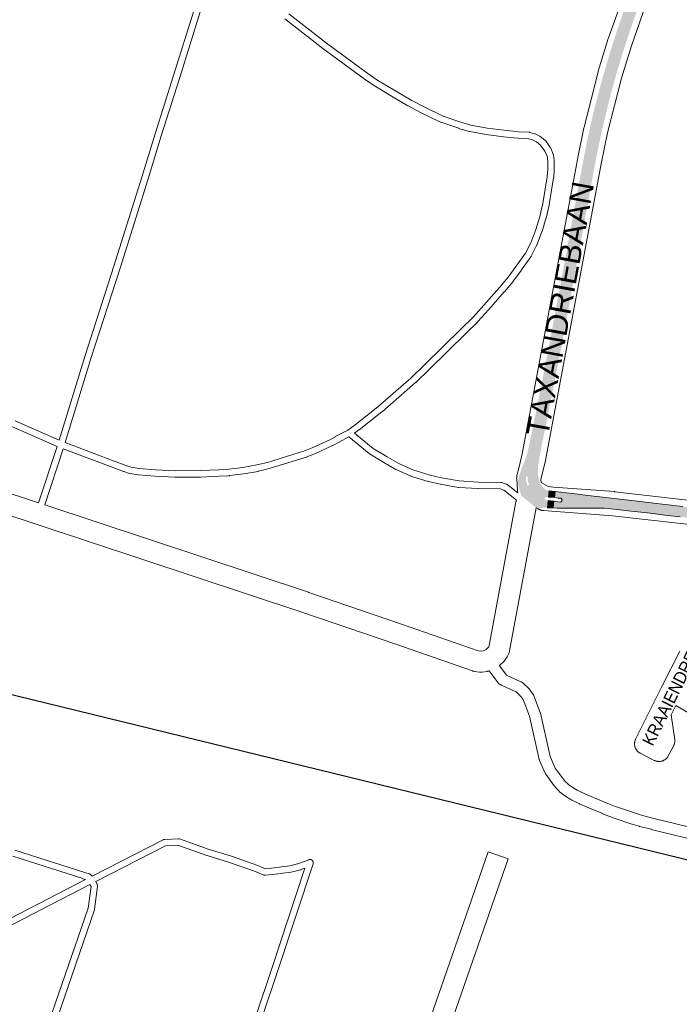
# Paper-space layout 'Layout1' of a CAD drawing. Header units: metres. Extents: x 123097 to 144122, y 392739 to 407589.
# Tile 241 of 510: x 130832 to 131242, y 397422 to 398034. Entities that reach past the tile are written whole.
import ezdxf
from ezdxf.enums import TextEntityAlignment as Align

# ---------------------------------------------------------------- set-up
doc = ezdxf.new("R2010")
doc.units = ezdxf.units.M
doc.header["$MEASUREMENT"] = 0
for name, color, linetype, lineweight in [('gs-anno-wegen algemeen tekst', 7, 'Continuous', 0), ('gs-knt-aanvullende hoofdweg', 7, 'Continuous', 0), ('gs-knt-fietspaden', 7, 'Continuous', 0), ('gs-knt-paden', 7, 'Continuous', 0), ('gs-knt-spoorlijn', 7, 'Continuous', 30), ('gs-knt-wegen algemeen', 7, 'Continuous', 0), ('gs-vlk-plantopografie wegen algemeen', 7, 'Continuous', 0), ('ir-ARC-asfalt-hoofdwegen-te inspecteren', 5, 'Continuous', 0)]:
    doc.layers.add(name, color=color, linetype=linetype, lineweight=lineweight)
doc.styles.add('Style-Arial', font='arial.ttf')

psp = doc.layouts.get("Layout1")

# ---------------------------------------------------------------- hatches: boundary and pattern name
at = {"layer": 'ir-ARC-asfalt-hoofdwegen-te inspecteren', "linetype": 'Continuous', "lineweight": 13}
h = psp.add_hatch(color=5, dxfattribs=at)
h.paths.add_polyline_path([(131153.572, 397730.153), (131150.142, 397733.007), (131143.739, 397738.334), (131143.601, 397739.298), (131143.326, 397740.233), (131142.76, 397741.763), (131142.387, 397743.11), (131142.001, 397745.138), (131141.913, 397745.755), (131141.862, 397746.372), (131141.973, 397748.591), (131142.541, 397750.738), (131143.601, 397753.849), (131146.782, 397761.987), (131147.527, 397764.395), (131149.203, 397771.684), (131153.993, 397795.258), (131160.3, 397827.001), (131166.027, 397857.97), (131172.032, 397890.442), (131177.187, 397918.72), (131183.024, 397949.997), (131184.755, 397958.611), (131184.92, 397959.389), (131186.619, 397967.294), (131188.576, 397975.75), (131190.817, 397984.7), (131193.19, 397993.616), (131194.963, 398000), (131196.606, 398005.702), (131198.301, 398011.388), (131201.041, 398020.148), (131203.895, 398028.872), (131206.805, 398037.464), (131211.663, 398051.333), (131213.316, 398056.18), (131214.855, 398061.065), (131216.723, 398067.479), (131218.416, 398073.941), (131220.009, 398081.211), (131220.581, 398084.086), (131222.743, 398095.084), (131223.966, 398101.668), (131227.173, 398117.94), (131230.853, 398135.469), (131238.366, 398133.908), (131234.215, 398114.222), (131229.865, 398091.899), (131228.609, 398085.21), (131227.256, 398078.539), (131226.236, 398073.747), (131225.099, 398068.982), (131223.411, 398062.776), (131221.565, 398056.616), (131219.303, 398049.705), (131213.967, 398034.65), (131211.153, 398026.418), (131208.298, 398017.833), (131205.567, 398009.207), (131202.864, 398000), (131200.24, 397990.539), (131198.48, 397983.775), (131196.814, 397976.987), (131194.884, 397968.889), (131193.031, 397960.774), (131191.636, 397954.279), (131190.318, 397947.768), (131174.065, 397858.869), (131168.638, 397830.042), (131163.872, 397805.695), (131158.124, 397777.047), (131156.804, 397770.469), (131155.725, 397764.753), (131154.29, 397756.277), (131154.177, 397755.028), (131154.163, 397754.322), (131154.148, 397753.615), (131154.204, 397752.202), (131154.328, 397751.08), (131154.763, 397748.728), (131155.059, 397747.499), (131155.812, 397745.384), (131157.069, 397743.524), (131158.751, 397742.036), (131159.335, 397741.743), (131161.286, 397741.207), (131160.806, 397737.156), (131158.977, 397737.206), (131158.336, 397736.793), (131158.273, 397736.032), (131158.837, 397735.519), (131160.558, 397735.207), (131160.078, 397730.626), (131157.694, 397730.647), (131155.618, 397730.524)])
h.paths.add_polyline_path([(131148.034, 397744.597), (131147.645, 397744.891), (131146.902, 397747.316), (131146.732, 397749.847), (131147.002, 397750.252), (131147.488, 397750.239), (131147.738, 397749.822), (131147.899, 397747.486), (131148.586, 397745.248), (131148.49, 397744.77)], flags=16)
psp.add_hatch(color=5, dxfattribs=at).paths.add_polyline_path([(131164.847, 397740.682), (131164.426, 397736.957), (131166.858, 397736.711), (131168.373, 397736.58), (131168.965, 397736.247), (131169.216, 397735.616), (131169.141, 397734.982), (131168.757, 397734.401), (131168.091, 397734.196), (131166.569, 397734.365), (131164.158, 397734.674), (131163.674, 397730.556), (131166.165, 397730.506), (131182.795, 397730.309), (131187.723, 397730.331), (131190.301, 397730.43), (131192.986, 397730.515), (131195.668, 397730.369), (131199.517, 397729.988), (131208.774, 397728.955), (131210.387, 397728.775), (131223.956, 397727.202), (131233.12, 397726.149), (131242.644, 397725.054), (131243.955, 397724.904), (131273.968, 397721.426), (131310.791, 397717.232), (131311.285, 397724.613), (131296.545, 397725.976), (131280.36, 397727.52), (131255.83, 397730.15), (131244.294, 397731.474), (131233.264, 397732.74), (131207.305, 397735.72), (131190.924, 397737.66), (131185.402, 397738.275), (131175.542, 397739.433)], flags=0)

# ---------------------------------------------------------------- linework, layer by layer
at = {"layer": 'gs-knt-aanvullende hoofdweg', "color": 7, "linetype": 'Continuous', "flags": 128}
for points in [[(131141.427, 397741.519), (131140.997, 397748.495), (131140.985, 397748.814), (131140.984, 397748.865), (131140.985, 397749.133), (131140.987, 397749.187), (131140.989, 397749.234), (131140.993, 397749.321), (131140.999, 397749.451), (131141.007, 397749.538), (131141.012, 397749.603), (131141.019, 397749.674), (131141.027, 397749.769), (131141.042, 397749.886), (131141.053, 397749.97), (131141.06, 397750.023), (131141.068, 397750.085), (131141.111, 397750.335), (131141.124, 397750.399), (131141.187, 397750.697), (131141.191, 397750.711), (131142.481, 397756.128), (131142.487, 397756.151), (131144.43, 397764.192), (131144.432, 397764.196), (131178.986, 397948.397), (131179.007, 397948.507), (131182.772, 397967.036), (131182.855, 397967.394), (131191.637, 398001.855), (131191.733, 398002.199), (131197.977, 398022.586), (131198.075, 398022.882), (131207.323, 398049.134)], [(131221.527, 398044.251), (131212.293, 398018.039), (131206.147, 397997.972), (131197.455, 397963.864), (131193.738, 397945.572), (131159.158, 397761.236), (131159.121, 397761.051), (131159.079, 397760.866), (131159.077, 397760.857), (131156.058, 397748.294), (131156.175, 397746.39)], [(131141.718, 397739.857), (131141.66, 397740.062), (131141.639, 397740.143), (131141.631, 397740.178), (131141.575, 397740.42), (131141.558, 397740.502), (131141.551, 397740.538), (131141.507, 397740.783), (131141.495, 397740.866), (131141.489, 397740.901), (131141.459, 397741.144), (131141.458, 397741.148), (131141.458, 397741.152), (131141.449, 397741.231), (131141.446, 397741.267), (131141.438, 397741.373), (131141.427, 397741.515), (131141.427, 397741.519)], [(131141.718, 397739.857), (131141.66, 397740.062), (131141.639, 397740.143), (131141.631, 397740.178), (131141.575, 397740.42), (131141.558, 397740.502), (131141.551, 397740.538), (131141.507, 397740.783), (131141.495, 397740.866), (131141.489, 397740.901), (131141.459, 397741.144), (131141.458, 397741.148), (131141.458, 397741.152), (131141.449, 397741.231), (131141.446, 397741.267), (131141.438, 397741.373), (131141.427, 397741.515), (131141.427, 397741.519)], [(131156.175, 397746.39), (131160.497, 397743.806), (131162.049, 397743.689), (131163.975, 397743.543), (131201.759, 397740.69), (131202.05, 397740.662), (131256.359, 397734.421)], [(131263.309, 397718.504), (131200.481, 397725.723), (131162.844, 397728.566), (131157.598, 397728.962), (131157.252, 397728.997), (131157.221, 397729.001), (131156.908, 397729.048), (131156.845, 397729.058), (131156.566, 397729.113), (131156.517, 397729.125), (131156.473, 397729.134), (131156.367, 397729.161), (131156.228, 397729.195), (131156.161, 397729.214), (131156.105, 397729.229), (131156.012, 397729.258), (131155.894, 397729.292), (131155.812, 397729.32), (131155.742, 397729.342), (131155.661, 397729.372), (131155.565, 397729.405), (131155.469, 397729.443), (131155.386, 397729.474), (131155.317, 397729.503), (131155.241, 397729.533), (131155.131, 397729.582), (131155.037, 397729.623), (131154.982, 397729.649), (131154.924, 397729.676), (131154.795, 397729.741), (131154.696, 397729.791), (131154.658, 397729.81), (131154.613, 397729.833), (131154.363, 397729.974), (131154.31, 397730.005), (131153.092, 397730.72)]]:
    psp.add_lwpolyline(points, dxfattribs=at)
at = {"layer": 'gs-knt-fietspaden', "color": 7, "linetype": 'Continuous', "flags": 128}
for points in [[(131130.263, 397632.425), (131133.657, 397627.892), (131134.605, 397626.626), (131143.659, 397622.408), (131143.763, 397622.356), (131143.797, 397622.339), (131143.815, 397622.33), (131143.832, 397622.32), (131143.866, 397622.302), (131143.967, 397622.245), (131144.444, 397621.962), (131144.568, 397621.884), (131144.688, 397621.803), (131144.69, 397621.801), (131144.805, 397621.716), (131144.808, 397621.713), (131145.171, 397621.432), (131145.337, 397621.295), (131146.111, 397620.614), (131146.159, 397620.571), (131146.187, 397620.546), (131146.234, 397620.504), (131146.322, 397620.419), (131146.353, 397620.388), (131147.468, 397619.274), (131147.523, 397619.218), (131148.904, 397617.775), (131148.928, 397617.75), (131149.001, 397617.67), (131149.061, 397617.603), (131149.095, 397617.561), (131149.185, 397617.449), (131150.902, 397615.193), (131150.998, 397615.06), (131151.088, 397614.922), (131151.172, 397614.781), (131151.249, 397614.636), (131151.319, 397614.487), (131151.382, 397614.336), (131155.636, 397603.36), (131155.68, 397603.238), (131155.694, 397603.197), (131155.72, 397603.114), (131155.745, 397603.03), (131155.756, 397602.988), (131155.788, 397602.862), (131161.854, 397575.873), (131164.944, 397568.791), (131169.885, 397561.956), (131171.366, 397560.277), (131172.287, 397559.332), (131173.41, 397558.41), (131175.853, 397556.723), (131177.483, 397555.709), (131178.612, 397555.097), (131183.289, 397552.691), (131183.299, 397552.686), (131196.625, 397547.094), (131196.629, 397547.092), (131201.76, 397545.094), (131201.783, 397545.086), (131214.879, 397540.61), (131214.884, 397540.608), (131219.232, 397539.282), (131226.278, 397537.452), (131460.204, 397480.567)], [(131458.647, 397473.721), (131224.593, 397530.637), (131224.54, 397530.651), (131217.396, 397532.506), (131217.254, 397532.546), (131212.78, 397533.911), (131212.678, 397533.943), (131212.669, 397533.947), (131201.711, 397537.656), (131201.655, 397537.676), (131199.419, 397538.476), (131199.373, 397538.492), (131199.282, 397538.526), (131194.039, 397540.567), (131193.962, 397540.598), (131193.955, 397540.601), (131186.218, 397543.827), (131186.203, 397543.834), (131181.431, 397545.85), (131180.426, 397546.28), (131180.404, 397546.289), (131180.281, 397546.345), (131180.27, 397546.35), (131180.138, 397546.416), (131175.456, 397548.826), (131175.329, 397548.891), (131174.045, 397549.587), (131173.954, 397549.638), (131173.864, 397549.692), (131172.073, 397550.807), (131171.932, 397550.899), (131169.301, 397552.717), (131169.183, 397552.802), (131169.07, 397552.891), (131167.684, 397554.028), (131167.585, 397554.113), (131167.537, 397554.156), (131167.49, 397554.201), (131167.397, 397554.292), (131166.277, 397555.44), (131166.218, 397555.504), (131166.159, 397555.568), (131164.507, 397557.44), (131164.398, 397557.57), (131164.295, 397557.706), (131159.033, 397564.985), (131158.948, 397565.109), (131158.927, 397565.14), (131158.868, 397565.236), (131158.83, 397565.301), (131158.794, 397565.367), (131158.741, 397565.467), (131158.725, 397565.501), (131158.661, 397565.637), (131155.286, 397573.372), (131155.223, 397573.527), (131155.167, 397573.684), (131155.119, 397573.844), (131155.078, 397574.006), (131148.996, 397601.067), (131145.015, 397611.336), (131143.73, 397613.025), (131141.445, 397615.366), (131140.608, 397616.075), (131140.535, 397616.118), (131131.459, 397620.348), (131130.841, 397620.636), (131130.701, 397620.705), (131130.687, 397620.712), (131130.563, 397620.781), (131130.536, 397620.797), (131130.429, 397620.863), (131130.39, 397620.888), (131130.299, 397620.951), (131130.248, 397620.987), (131130.173, 397621.044), (131130.111, 397621.093), (131130.051, 397621.143), (131129.98, 397621.205), (131129.934, 397621.248), (131129.854, 397621.323), (131129.821, 397621.357), (131129.735, 397621.448), (131129.714, 397621.471), (131129.621, 397621.578), (131129.611, 397621.59), (131129.514, 397621.713), (131129.413, 397621.848), (131123.919, 397629.184)]]:
    psp.add_lwpolyline(points, dxfattribs=at)
at = {"layer": 'gs-knt-paden', "color": 7, "linetype": 'Continuous', "flags": 128}
for points in [[(130829.25, 397784.644), (130856.427, 397772.704), (130872.625, 397825.327), (130872.634, 397825.355), (130890.613, 397880.945), (130907.948, 397936.394), (130916.184, 397963.259), (130916.19, 397963.276), (130927.47, 397998.92), (130940.387, 398040.361)], [(130876.462, 397824.128), (130860.163, 397771.177), (130890.813, 397759.749), (130890.844, 397759.738), (130897.92, 397756.967), (130901.327, 397755.888), (130906.263, 397755.116), (130916.495, 397754.231), (130928.636, 397753.704), (130944.249, 397753.739), (130955.839, 397754.291), (130962.001, 397754.632), (130970.724, 397755.684), (130979.501, 397757.264), (130985.978, 397758.916), (131009.61, 397766.246), (131013.879, 397767.953), (131024.833, 397773.014), (131028.615, 397775.084), (131028.652, 397775.104), (131035.91, 397778.88), (131040.511, 397782.271), (131054.709, 397793.432), (131075.491, 397811.521), (131083.947, 397819.72), (131106.564, 397841.941), (131113.977, 397849.185), (131120.64, 397856.649), (131130.274, 397867.638), (131135.662, 397873.997), (131140.713, 397880.905), (131146.525, 397889.044), (131149.777, 397895.466), (131152.915, 397903.837), (131155.356, 397911.759), (131157.28, 397919.826), (131158.621, 397928.762), (131158.63, 397928.818), (131159.993, 397936.431), (131160.299, 397941.152), (131160.299, 397946.172), (131159.891, 397949.256), (131158.521, 397952.479), (131155.909, 397956.282), (131153.353, 397958.219), (131150.773, 397959.496), (131148.282, 397960.219), (131141.855, 397960.581), (131141.776, 397960.587), (131132.786, 397961.451), (131132.713, 397961.459), (131122.081, 397962.872), (131121.995, 397962.885), (131111.767, 397964.701), (131111.694, 397964.715), (131111.621, 397964.732), (131111.55, 397964.752), (131105.096, 397966.654), (131105.018, 397966.679), (131093.896, 397970.455), (131093.82, 397970.482), (131093.745, 397970.513), (131093.672, 397970.546), (131081.195, 397976.541), (131081.109, 397976.585), (131073.445, 397980.736), (131073.402, 397980.759), (131063.145, 397986.638), (131063.094, 397986.668), (131052.001, 397993.471), (131051.923, 397993.521), (131046.189, 397997.412), (131046.127, 397997.456), (131020.427, 398016.362), (131020.388, 398016.391), (131006.125, 398027.429), (131006.105, 398027.445), (130996.855, 398034.795)], [(130944.221, 398039.153), (130931.307, 397997.72), (130920.025, 397962.072), (130911.79, 397935.211), (130911.786, 397935.2), (130894.447, 397879.736), (130894.441, 397879.717), (130876.464, 397824.135), (130876.463, 397824.131), (130876.462, 397824.128)], [(130999.379, 398037.925), (131008.595, 398030.601), (131022.829, 398019.586), (131048.478, 398000.717), (131054.142, 397996.873), (131065.17, 397990.111), (131075.38, 397984.259), (131082.98, 397980.144), (131095.303, 397974.222), (131106.271, 397970.498), (131112.579, 397968.64), (131122.654, 397966.851), (131133.207, 397965.449), (131142.121, 397964.593), (131148.736, 397964.22), (131148.827, 397964.213), (131148.917, 397964.201), (131149.006, 397964.186), (131149.095, 397964.167), (131149.183, 397964.143), (131152.065, 397963.307), (131152.15, 397963.281), (131152.234, 397963.25), (131152.316, 397963.216), (131152.397, 397963.178), (131155.307, 397961.737), (131155.391, 397961.693), (131155.473, 397961.645), (131155.552, 397961.594), (131155.629, 397961.538), (131158.596, 397959.29), (131158.668, 397959.233), (131158.737, 397959.172), (131158.804, 397959.109), (131158.867, 397959.042), (131158.928, 397958.973), (131158.985, 397958.901), (131159.039, 397958.826), (131161.949, 397954.589), (131161.993, 397954.522), (131162.034, 397954.453), (131162.073, 397954.383), (131162.109, 397954.311), (131162.142, 397954.238), (131163.698, 397950.577), (131163.731, 397950.493), (131163.761, 397950.408), (131163.787, 397950.321), (131163.809, 397950.233), (131163.827, 397950.144), (131163.841, 397950.055), (131164.302, 397946.567), (131164.311, 397946.48), (131164.317, 397946.392), (131164.319, 397946.304), (131164.319, 397941.087), (131164.318, 397941.022), (131164.315, 397940.957), (131163.998, 397936.058), (131163.992, 397935.983), (131163.982, 397935.908), (131163.971, 397935.834), (131162.593, 397928.138), (131161.243, 397919.145), (131161.228, 397919.06), (131161.21, 397918.977), (131159.251, 397910.763), (131159.235, 397910.7), (131159.217, 397910.637), (131156.739, 397902.596), (131156.72, 397902.539), (131156.7, 397902.483), (131153.502, 397893.951), (131153.475, 397893.883), (131153.445, 397893.815), (131153.413, 397893.749), (131150.042, 397887.092), (131150.007, 397887.025), (131149.968, 397886.959), (131149.928, 397886.895), (131149.885, 397886.832), (131143.978, 397878.56), (131143.965, 397878.542), (131138.865, 397871.567), (131138.821, 397871.509), (131138.776, 397871.454), (131133.331, 397865.027), (131133.308, 397865.001), (131123.656, 397853.992), (131123.645, 397853.979), (131116.931, 397846.456), (131116.884, 397846.406), (131116.836, 397846.358), (131109.376, 397839.067), (131086.76, 397816.848), (131086.75, 397816.839), (131078.25, 397808.597), (131078.211, 397808.56), (131078.171, 397808.524), (131057.311, 397790.367), (131057.272, 397790.334), (131057.233, 397790.303), (131042.971, 397779.091), (131042.921, 397779.053), (131040.245, 397777.08), (131051.723, 397767.62), (131060.457, 397762.318), (131067.757, 397758.094), (131076.365, 397754.208), (131087.12, 397750.902), (131094.286, 397749.336), (131105.336, 397747.343), (131117.109, 397746.618), (131131.093, 397746.388), (131131.179, 397746.384), (131131.264, 397746.378), (131131.349, 397746.367), (131131.433, 397746.353), (131131.517, 397746.335), (131131.6, 397746.314), (131131.682, 397746.289), (131134.547, 397745.357), (131134.63, 397745.328), (131134.711, 397745.296), (131134.791, 397745.26), (131134.87, 397745.22), (131134.946, 397745.177), (131135.021, 397745.131), (131135.094, 397745.081), (131135.164, 397745.029), (131139.388, 397741.722), (131139.405, 397741.708), (131141.718, 397739.857)], [(130843.742, 397733.644), (130855.209, 397768.848), (130827.612, 397780.973), (130827.572, 397780.991), (130808.722, 397789.773), (130797.884, 397794.73), (130797.799, 397794.771), (130780.764, 397803.55), (130780.685, 397803.593), (130754.158, 397818.802), (130754.086, 397818.846), (130730.98, 397833.411), (130727.155, 397823.446), (130720.656, 397805.261), (130711.157, 397777.44)], [(131140.827, 397735.421), (131136.901, 397738.563), (131132.966, 397741.644), (131130.725, 397742.373), (131116.998, 397742.599), (131116.908, 397742.603), (131104.971, 397743.338), (131104.893, 397743.344), (131104.816, 397743.353), (131104.738, 397743.366), (131093.536, 397745.386), (131093.464, 397745.4), (131086.18, 397746.992), (131086.099, 397747.012), (131086.018, 397747.035), (131075.062, 397750.403), (131074.982, 397750.429), (131074.903, 397750.459), (131074.826, 397750.492), (131066.011, 397754.472), (131065.95, 397754.501), (131065.89, 397754.531), (131065.831, 397754.564), (131058.425, 397758.849), (131058.389, 397758.871), (131049.513, 397764.259), (131049.432, 397764.311), (131049.353, 397764.366), (131049.278, 397764.426), (131036.725, 397774.772), (131030.527, 397771.548), (131026.703, 397769.455), (131026.643, 397769.423), (131026.581, 397769.393), (131015.517, 397764.281), (131015.469, 397764.26), (131015.42, 397764.24), (131011.028, 397762.484), (131010.953, 397762.455), (131010.878, 397762.43), (130987.119, 397755.061), (130987.07, 397755.047), (130987.021, 397755.033), (130980.425, 397753.351), (130980.355, 397753.335), (130980.284, 397753.321), (130971.379, 397751.717), (130971.321, 397751.707), (130971.264, 397751.699), (130962.417, 397750.633), (130962.353, 397750.627), (130962.288, 397750.622), (130956.053, 397750.277), (130956.038, 397750.276), (130944.395, 397749.721), (130944.304, 397749.719), (130928.599, 397749.684), (130928.508, 397749.686), (130916.278, 397750.217), (130916.192, 397750.222), (130905.848, 397751.116), (130905.779, 397751.124), (130905.71, 397751.133), (130900.555, 397751.94), (130900.48, 397751.953), (130900.406, 397751.969), (130900.332, 397751.988), (130900.259, 397752.01), (130896.642, 397753.155), (130896.579, 397753.176), (130896.516, 397753.199), (130889.393, 397755.988), (130858.946, 397767.34), (130847.558, 397732.382)], [(130876.974, 397501.512), (130921.125, 397524.171), (130921.211, 397524.213), (130921.299, 397524.25), (130921.389, 397524.284), (130921.481, 397524.313), (130921.573, 397524.337), (130921.667, 397524.357), (130921.761, 397524.373), (130921.856, 397524.384), (130921.951, 397524.391), (130930.625, 397524.786), (130930.722, 397524.788), (130930.82, 397524.785), (130930.917, 397524.778), (130931.014, 397524.766), (130931.11, 397524.749), (130931.205, 397524.727), (130931.3, 397524.701), (130931.388, 397524.672), (130931.393, 397524.671), (130931.396, 397524.669)], [(130956.947, 397349.6), (130989.149, 397445.382), (131009.233, 397506.492), (131006.83, 397505.572), (131006.757, 397505.546), (131006.684, 397505.522), (131006.609, 397505.502), (131000.797, 397504.015), (131000.718, 397503.996), (131000.638, 397503.981), (131000.557, 397503.969), (130989.069, 397502.482), (130988.991, 397502.473), (130984.759, 397502.093), (130984.666, 397502.087), (130984.573, 397502.085), (130984.481, 397502.087), (130984.388, 397502.094), (130984.296, 397502.105), (130984.205, 397502.12), (130984.114, 397502.139), (130984.024, 397502.163), (130983.936, 397502.191), (130983.849, 397502.222), (130977.946, 397504.524), (130962.401, 397510.104), (130948.495, 397514.295), (130948.447, 397514.31), (130948.399, 397514.326), (130930.412, 397520.752), (130922.572, 397520.395), (130879.243, 397498.158)], [(130931.396, 397524.669), (130949.704, 397518.129), (130963.611, 397513.937), (130963.661, 397513.922), (130963.71, 397513.905), (130979.33, 397508.299), (130979.381, 397508.28), (130984.869, 397506.139), (130988.592, 397506.473), (130999.92, 397507.94), (131005.501, 397509.368), (131011.744, 397511.758), (131011.837, 397511.791), (131011.931, 397511.819), (131012.027, 397511.843), (131012.124, 397511.862), (131012.221, 397511.876), (131012.319, 397511.886), (131012.418, 397511.89), (131012.516, 397511.89), (131012.614, 397511.885), (131012.712, 397511.876), (131012.81, 397511.861), (131012.906, 397511.842), (131013.002, 397511.817), (131013.096, 397511.789), (131013.189, 397511.755), (131013.28, 397511.718), (131013.369, 397511.675), (131013.455, 397511.629), (131013.54, 397511.578), (131013.622, 397511.523), (131013.701, 397511.465), (131013.777, 397511.402), (131013.85, 397511.336), (131013.919, 397511.266), (131013.985, 397511.193), (131014.048, 397511.117), (131014.106, 397511.038), (131014.161, 397510.956), (131014.212, 397510.872), (131014.258, 397510.785), (131014.3, 397510.696), (131014.338, 397510.605), (131014.371, 397510.512), (131014.4, 397510.418), (131014.424, 397510.322), (131014.443, 397510.226), (131014.458, 397510.129), (131014.467, 397510.031), (131014.472, 397509.932), (131014.472, 397509.834), (131014.468, 397509.735), (131014.458, 397509.637), (131014.444, 397509.54), (131014.425, 397509.443), (131014.401, 397509.348), (131014.373, 397509.253), (130992.965, 397444.12), (130992.961, 397444.108), (130960.749, 397348.294)], [(130828.889, 397517.762), (130872.508, 397503.804), (130875.266, 397502.971), (130875.353, 397502.943), (130875.438, 397502.911), (130875.521, 397502.875), (130875.603, 397502.835), (130875.683, 397502.792), (130875.761, 397502.745), (130875.836, 397502.695), (130875.909, 397502.641), (130875.98, 397502.584), (130876.048, 397502.524), (130876.114, 397502.461), (130876.176, 397502.395), (130876.974, 397501.512)], [(130743.711, 397432.585), (130872.993, 397499.458), (130871.33, 397499.961), (130871.299, 397499.971), (130827.656, 397513.936)], [(130875.669, 397496.317), (130746.521, 397429.513), (130738.703, 397351.165), (130814.232, 397324.908), (130827.676, 397343.249), (130827.951, 397344.084), (130843.914, 397392.546), (130843.923, 397392.571), (130874.589, 397481.617), (130876.359, 397495.006), (130875.669, 397496.317)], [(130879.243, 397498.158), (130880.215, 397496.313), (130880.257, 397496.228), (130880.295, 397496.141), (130880.329, 397496.052), (130880.359, 397495.962), (130880.385, 397495.87), (130880.406, 397495.777), (130880.423, 397495.683), (130880.435, 397495.589), (130880.443, 397495.494), (130880.446, 397495.398), (130880.445, 397495.303), (130880.439, 397495.208), (130880.429, 397495.114), (130878.548, 397480.889), (130878.536, 397480.81), (130878.52, 397480.731), (130878.502, 397480.653), (130878.48, 397480.575), (130878.455, 397480.499), (130847.728, 397391.275)]]:
    psp.add_lwpolyline(points, dxfattribs=at)
at = {"layer": 'gs-knt-spoorlijn', "color": 7, "linetype": 'Continuous', "flags": 128}
psp.add_lwpolyline([(126023.424, 398789.468), (133158.298, 397044.421)], dxfattribs=at)
at = {"layer": 'gs-knt-wegen algemeen', "color": 7, "linetype": 'Continuous', "flags": 128}
for points in [[(130711.157, 397777.44), (130843.742, 397733.644)], [(131123.919, 397629.184), (131123.719, 397629.117), (131123.454, 397629.042), (131123.186, 397628.977), (131122.915, 397628.924), (131122.642, 397628.883), (131119.529, 397628.477), (131119.255, 397628.447), (131118.979, 397628.429), (131118.704, 397628.422), (131118.428, 397628.427), (131118.153, 397628.444), (131117.878, 397628.472), (131114.763, 397628.862), (131114.492, 397628.902), (131114.222, 397628.954), (131113.954, 397629.016), (131113.69, 397629.09), (131113.429, 397629.175), (131065.215, 397645.987), (131007.512, 397665.72), (130841.59, 397720.643), (130705.105, 397765.727)], [(131120.819, 397641.963), (131121.693, 397642.316), (131121.969, 397642.495), (131123.335, 397643.807), (131123.588, 397644.166), (131123.98, 397644.96), (131140.515, 397734.308), (131140.581, 397734.62), (131140.662, 397734.929), (131140.758, 397735.234), (131140.827, 397735.421)], [(130847.558, 397732.382), (131011.634, 397678.07), (131011.695, 397678.05), (131069.447, 397658.3), (131069.483, 397658.287), (131117.065, 397641.696), (131118.67, 397641.495), (131120.133, 397641.686), (131120.812, 397641.96)], [(131153.092, 397730.72), (131136.618, 397641.704), (131136.557, 397641.412), (131136.483, 397641.123), (131136.395, 397640.837), (131136.295, 397640.556), (131136.181, 397640.28), (131136.057, 397640.013), (131136.056, 397640.01), (131136.053, 397640.006)], [(131120.812, 397641.96), (131120.816, 397641.962), (131120.819, 397641.963)], [(131120.812, 397641.96), (131120.816, 397641.962), (131120.819, 397641.963)], [(131136.053, 397640.006), (131135.039, 397637.949), (131134.922, 397637.723), (131134.797, 397637.502), (131134.662, 397637.286), (131134.52, 397637.075), (131133.612, 397635.79), (131133.427, 397635.541), (131133.231, 397635.3), (131133.023, 397635.07), (131132.804, 397634.849), (131130.54, 397632.674), (131130.311, 397632.465), (131130.263, 397632.425)], [(131247.511, 397603.261), (131240.006, 397607.769), (131237.044, 397601.816), (131239.228, 397586.417), (131239.264, 397586.102), (131239.286, 397585.785), (131239.292, 397585.468), (131239.282, 397585.151), (131239.258, 397584.835), (131239.217, 397584.52), (131239.162, 397584.207), (131239.091, 397583.898), (131239.005, 397583.593), (131238.905, 397583.291), (131238.79, 397582.996), (131238.661, 397582.706), (131238.517, 397582.423), (131235.212, 397576.269), (131235.056, 397575.995), (131234.887, 397575.728), (131234.705, 397575.47), (131234.511, 397575.221), (131234.305, 397574.982), (131234.088, 397574.753), (131233.86, 397574.535), (131233.621, 397574.329), (131233.373, 397574.133), (131233.116, 397573.951), (131232.85, 397573.781), (131232.576, 397573.624), (131232.295, 397573.48), (131232.007, 397573.351), (131231.713, 397573.235), (131231.414, 397573.134), (131231.111, 397573.047), (131230.804, 397572.976), (131230.493, 397572.919), (131230.18, 397572.877), (131229.866, 397572.851), (131229.55, 397572.839), (131229.235, 397572.844), (131228.92, 397572.863), (131228.606, 397572.897), (131228.294, 397572.947), (131227.985, 397573.012), (131227.68, 397573.092), (131227.379, 397573.186), (131227.083, 397573.295), (131226.792, 397573.418), (131226.508, 397573.556), (131217.833, 397578.002), (131217.554, 397578.153), (131217.283, 397578.318), (131217.021, 397578.496), (131216.767, 397578.686), (131216.523, 397578.889), (131216.289, 397579.103), (131216.066, 397579.328), (131215.854, 397579.564), (131215.654, 397579.81), (131215.466, 397580.066), (131215.291, 397580.33), (131215.129, 397580.602), (131214.98, 397580.883), (131214.845, 397581.17), (131214.724, 397581.463), (131214.618, 397581.762), (131214.526, 397582.065), (131214.449, 397582.373), (131214.388, 397582.684), (131214.341, 397582.998), (131214.31, 397583.313), (131214.294, 397583.63), (131214.294, 397583.947), (131214.309, 397584.264), (131214.339, 397584.58), (131214.385, 397584.893), (131214.446, 397585.205), (131214.523, 397585.512), (131214.614, 397585.816), (131214.719, 397586.115), (131214.84, 397586.409), (131214.974, 397586.696), (131231.49, 397619.879), (131231.503, 397619.906), (131242.363, 397641.474)]]:
    psp.add_lwpolyline(points, dxfattribs=at)
psp.add_lwpolyline([(131087.475, 397413.315), (131123.345, 397516.577, -0.385088), (131123.357, 397516.584), (131135.638, 397512.318, -0.385087), (131135.645, 397512.306), (131099.776, 397409.046)], format="xyb", dxfattribs=at)
at = {"layer": 'gs-vlk-plantopografie wegen algemeen', "color": 7, "linetype": 'Continuous', "flags": 128}
for points in [[(131130.263, 397632.425), (131133.657, 397627.892), (131134.605, 397626.626), (131143.659, 397622.408), (131143.763, 397622.356), (131143.797, 397622.339), (131143.815, 397622.33), (131143.832, 397622.32), (131143.866, 397622.302), (131143.967, 397622.245), (131144.444, 397621.962), (131144.568, 397621.884), (131144.688, 397621.803), (131144.69, 397621.801), (131144.805, 397621.716), (131144.808, 397621.713), (131145.171, 397621.432), (131145.337, 397621.295), (131146.111, 397620.614), (131146.159, 397620.571), (131146.187, 397620.546), (131146.234, 397620.504), (131146.322, 397620.419), (131146.353, 397620.388), (131147.468, 397619.274), (131147.523, 397619.218), (131148.904, 397617.775), (131148.928, 397617.75), (131149.001, 397617.67), (131149.061, 397617.603), (131149.095, 397617.561), (131149.185, 397617.449), (131150.902, 397615.193), (131150.998, 397615.06), (131151.088, 397614.922), (131151.172, 397614.781), (131151.249, 397614.636), (131151.319, 397614.487), (131151.382, 397614.336), (131155.636, 397603.36), (131155.68, 397603.238), (131155.694, 397603.197), (131155.72, 397603.114), (131155.745, 397603.03), (131155.756, 397602.988), (131155.788, 397602.862), (131161.854, 397575.873), (131164.944, 397568.791), (131169.885, 397561.956), (131171.366, 397560.277), (131172.287, 397559.332), (131173.41, 397558.41), (131175.853, 397556.723), (131177.483, 397555.709), (131178.612, 397555.097), (131183.289, 397552.691), (131183.299, 397552.686), (131196.625, 397547.094), (131196.629, 397547.092), (131201.76, 397545.094), (131201.783, 397545.086), (131214.879, 397540.61), (131214.884, 397540.608), (131219.232, 397539.282), (131226.278, 397537.452), (131460.204, 397480.567)], [(131458.647, 397473.721), (131224.593, 397530.637), (131224.54, 397530.651), (131217.396, 397532.506), (131217.254, 397532.546), (131212.78, 397533.911), (131212.678, 397533.943), (131212.669, 397533.947), (131201.711, 397537.656), (131201.655, 397537.676), (131199.419, 397538.476), (131199.373, 397538.492), (131199.282, 397538.526), (131194.039, 397540.567), (131193.962, 397540.598), (131193.955, 397540.601), (131186.218, 397543.827), (131186.203, 397543.834), (131181.431, 397545.85), (131180.426, 397546.28), (131180.404, 397546.289), (131180.281, 397546.345), (131180.27, 397546.35), (131180.138, 397546.416), (131175.456, 397548.826), (131175.329, 397548.891), (131174.045, 397549.587), (131173.954, 397549.638), (131173.864, 397549.692), (131172.073, 397550.807), (131171.932, 397550.899), (131169.301, 397552.717), (131169.183, 397552.802), (131169.07, 397552.891), (131167.684, 397554.028), (131167.585, 397554.113), (131167.537, 397554.156), (131167.49, 397554.201), (131167.397, 397554.292), (131166.277, 397555.44), (131166.218, 397555.504), (131166.159, 397555.568), (131164.507, 397557.44), (131164.398, 397557.57), (131164.295, 397557.706), (131159.033, 397564.985), (131158.948, 397565.109), (131158.927, 397565.14), (131158.868, 397565.236), (131158.83, 397565.301), (131158.794, 397565.367), (131158.741, 397565.467), (131158.725, 397565.501), (131158.661, 397565.637), (131155.286, 397573.372), (131155.223, 397573.527), (131155.167, 397573.684), (131155.119, 397573.844), (131155.078, 397574.006), (131148.996, 397601.067), (131145.015, 397611.336), (131143.73, 397613.025), (131141.445, 397615.366), (131140.608, 397616.075), (131140.535, 397616.118), (131131.459, 397620.348), (131130.841, 397620.636), (131130.701, 397620.705), (131130.687, 397620.712), (131130.563, 397620.781), (131130.536, 397620.797), (131130.429, 397620.863), (131130.39, 397620.888), (131130.299, 397620.951), (131130.248, 397620.987), (131130.173, 397621.044), (131130.111, 397621.093), (131130.051, 397621.143), (131129.98, 397621.205), (131129.934, 397621.248), (131129.854, 397621.323), (131129.821, 397621.357), (131129.735, 397621.448), (131129.714, 397621.471), (131129.621, 397621.578), (131129.611, 397621.59), (131129.514, 397621.713), (131129.413, 397621.848), (131123.919, 397629.184)]]:
    psp.add_lwpolyline(points, dxfattribs=at)
at = {"layer": 'ir-ARC-asfalt-hoofdwegen-te inspecteren', "color": 5, "linetype": 'Continuous', "lineweight": 13}
for points in [[(131164.847, 397740.682), (131161.286, 397741.207), (131160.806, 397737.156), (131164.426, 397736.957)], [(131160.558, 397735.207), (131160.078, 397730.626), (131163.674, 397730.556), (131164.158, 397734.674)]]:
    psp.add_lwpolyline(points, close=True, dxfattribs=at)
at = {"layer": 'ir-ARC-asfalt-hoofdwegen-te inspecteren', "color": 5, "linetype": 'Continuous', "lineweight": 13, "flags": 128}
psp.add_lwpolyline([(131244.294, 397731.474), (131233.264, 397732.74), (131207.305, 397735.72), (131190.924, 397737.66), (131185.402, 397738.275), (131175.542, 397739.433), (131164.847, 397740.682), (131164.426, 397736.957), (131166.858, 397736.711), (131168.373, 397736.58), (131168.965, 397736.247), (131169.216, 397735.616), (131169.141, 397734.982), (131168.757, 397734.401), (131168.091, 397734.196), (131166.569, 397734.365), (131164.158, 397734.674), (131163.674, 397730.556), (131166.165, 397730.506), (131182.795, 397730.309), (131187.723, 397730.331), (131190.301, 397730.43), (131192.986, 397730.515), (131195.668, 397730.369), (131199.517, 397729.988), (131208.774, 397728.955), (131210.387, 397728.775), (131223.956, 397727.202), (131233.12, 397726.149), (131242.644, 397725.054)], dxfattribs=at)
at = {"layer": 'ir-ARC-asfalt-hoofdwegen-te inspecteren', "color": 5, "linetype": 'Continuous', "lineweight": 13}
for points in [[(131164.847, 397740.682), (131161.286, 397741.207), (131164.426, 397736.957), (131160.806, 397737.156)], [(131160.558, 397735.207), (131160.078, 397730.626), (131164.158, 397734.674), (131163.674, 397730.556)]]:
    psp.add_solid(points, dxfattribs=at)

# ---------------------------------------------------------------- texts
at = {"layer": 'gs-anno-wegen algemeen tekst', "color": 7, "style": 'Style-Arial'}
psp.add_text('TAXANDRIEBAAN', height=13.6, rotation=79.633452, dxfattribs=at).set_placement((131168.074, 397854.383), align=Align.MIDDLE_CENTER)
at = {"layer": 'gs-anno-wegen algemeen tekst', "color": 7, "insert": (131239.109, 397617.682), "char_height": 7.7, "attachment_point": 5, "rotation": 63.540901, "line_spacing_factor": 0.6, "style": 'Style-Arial'}
psp.add_mtext('\\H1x;\\W0.909091;KRAAIENDREEF', dxfattribs=at)

doc.saveas('drawing.dxf')
